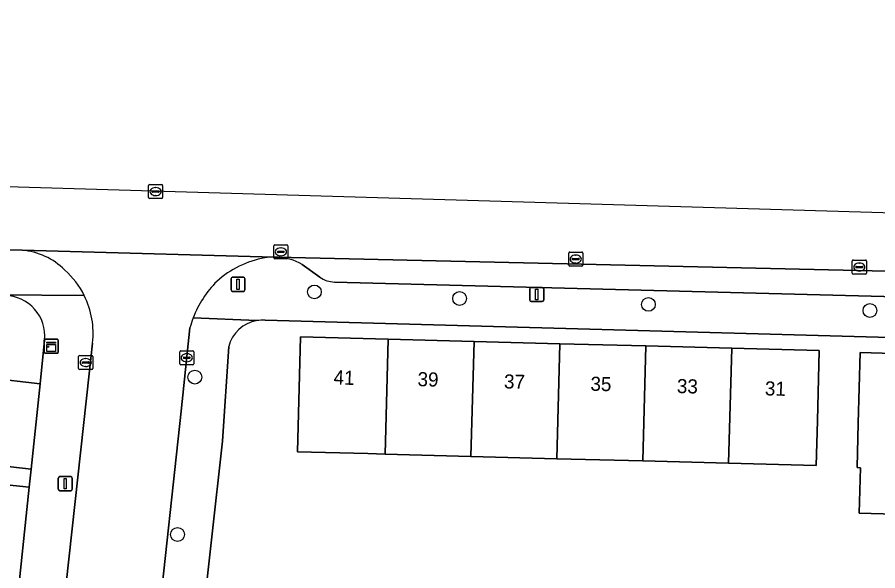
# Model space of a CAD drawing. Extents: x 162026 to 163502, y 387295 to 388169.
# Drawn here: x 162750.7 to 162811.8, y 388069 to 388108.3 of the extents above; entities that cross this region are included whole.
import ezdxf

# ---------------------------------------------------------------- set-up
doc = ezdxf.new("R2010")
doc.units = 0
for name, color, linetype in [('IMGEO_Boom', 7, 'Continuous'), ('IMGEO_Erf', 7, 'Continuous'), ('IMGEO_Groenvoorziening', 7, 'Continuous'), ('IMGEO_Kast', 7, 'Continuous'), ('IMGEO_Kolk', 7, 'Continuous'), ('IMGEO_Lichtmast', 7, 'Continuous'), ('IMGEO_Pand', 7, 'Continuous'), ('IMGEO_Pand_nummerreeks', 7, 'Continuous'), ('IMGEO_Parkeervlak_open', 7, 'Continuous'), ('IMGEO_Rijbaan_lokaal_gesloten', 7, 'Continuous'), ('IMGEO_Rijbaan_lokaal_open', 7, 'Continuous'), ('IMGEO_Rioolput', 7, 'Continuous'), ('IMGEO_Voetpad_open', 7, 'Continuous')]:
    doc.layers.add(name, color=color, linetype=linetype)

msp = doc.modelspace()

# ---------------------------------------------------------------- linework, layer by layer
at = {"layer": 'IMGEO_Boom'}
for centre in [(162771.808, 388088.776), (162782.123, 388088.307), (162795.53, 388087.892), (162811.269, 388087.458), (162763.313, 388082.726), (162762.082, 388071.552)]:
    msp.add_circle(centre, 0.489, dxfattribs=at)
at = {"layer": 'IMGEO_Erf'}
for points in [[(162859.673, 388084.235), (162768.301, 388086.763)], [(162765.719, 388084.894), (162765.269, 388078.182), (162763.721, 388064.158), (162794.43, 388060.767), (162794.317, 388059.477), (162795.864, 388059.267), (162796.482, 388065.144), (162799.505, 388064.826), (162802.529, 388064.507), (162805.552, 388064.189), (162808.576, 388063.87), (162811.599, 388063.552), (162811.516, 388062.767), (162854.167, 388057.763), (162854.434, 388060.199), (162859.057, 388059.694), (162859.295, 388069.939), (162859.411, 388074.938)], [(162816.485, 388072.889), (162810.515, 388073.054), (162810.604, 388076.29), (162810.353, 388076.297), (162810.441, 388079.465), (162810.579, 388084.463), (162816.801, 388084.291)], [(162744.093, 388003.73), (162751.548, 388074.904), (162747.685, 388075.309)]]:
    msp.add_lwpolyline(points, dxfattribs=at)
msp.add_lwpolyline([(162775.608, 388077.292), (162770.609, 388077.425), (162770.826, 388085.592), (162777.046, 388085.426), (162783.147, 388085.263), (162789.248, 388085.101), (162795.349, 388084.938), (162801.45, 388084.775), (162807.671, 388084.609), (162807.538, 388079.611), (162807.454, 388076.442), (162801.233, 388076.608), (162795.132, 388076.771), (162789.031, 388076.934), (162782.93, 388077.097), (162776.829, 388077.259)], close=True, dxfattribs=at)
for centre, radius, start, end in [((162768.112, 388084.305), 2.465, 99.44194, 166.1632), ((162768.112, 388084.387), 2.384, 85.45477, 99.75912)]:
    msp.add_arc(centre, radius, start, end, dxfattribs=at)
at = {"layer": 'IMGEO_Groenvoorziening'}
msp.add_lwpolyline([(162749.832, 388088.506), (162749.38, 388088.571), (162742.957, 388088.734), (162742.36, 388083.364), (162742.618, 388083.335), (162748.622, 388082.668), (162752.318, 388082.257), (162752.643, 388085.361)], dxfattribs=at)
msp.add_arc((162749.811, 388085.658), 2.848, 354.01176, 89.56891, dxfattribs=at)
at = {"layer": 'IMGEO_Kast'}
for p, q in [((162752.616, 388084.498), (162752.616, 388085.339)), ((162752.616, 388085.339), (162752.616, 388084.498)), ((162752.691, 388085.423), (162753.532, 388085.423)), ((162753.532, 388085.423), (162752.691, 388085.423)), ((162753.616, 388085.348), (162753.616, 388084.507)), ((162753.616, 388084.507), (162753.616, 388085.348)), ((162753.541, 388084.423), (162752.7, 388084.423)), ((162752.7, 388084.423), (162753.541, 388084.423))]:
    msp.add_line(p, q, dxfattribs=at)
for points in [[(162752.811, 388085.213), (162753.411, 388085.213), (162753.411, 388085.128), (162752.811, 388085.128), (162752.811, 388085.213)], [(162752.811, 388085.038), (162753.411, 388085.038), (162753.411, 388084.549), (162752.811, 388084.549), (162752.811, 388085.038)]]:
    msp.add_lwpolyline(points, dxfattribs=at)
msp.add_circle((162752.895, 388084.887), 0.0377, dxfattribs=at)
for centre, start, end in [((162752.694, 388085.345), 92.4484, 184.28452), ((162752.694, 388085.345), 92.4484, 184.28452), ((162753.538, 388085.345), 2.4484, 94.28452), ((162753.538, 388085.345), 2.4484, 94.28452), ((162752.694, 388084.501), 182.4484, 274.28452), ((162752.694, 388084.501), 182.4484, 274.28452), ((162753.538, 388084.501), 272.4484, 4.28452), ((162753.538, 388084.501), 272.4484, 4.28452)]:
    msp.add_arc(centre, 0.0779, start, end, dxfattribs=at)
at = {"layer": 'IMGEO_Kolk'}
for p, q in [((162768.925, 388091.197), (162768.925, 388092.049)), ((162769, 388092.123), (162769.852, 388092.123)), ((162769.413, 388091.903), (162769.438, 388091.903)), ((162769.926, 388092.049), (162769.926, 388091.197)), ((162769.184, 388091.617), (162769.184, 388091.629)), ((162769.622, 388091.58), (162769.224, 388091.58)), ((162769.227, 388091.666), (162769.625, 388091.666)), ((162769.436, 388091.343), (162769.411, 388091.343)), ((162769.668, 388091.629), (162769.668, 388091.617)), ((162789.869, 388090.683), (162789.869, 388091.535)), ((162789.944, 388091.609), (162790.796, 388091.609)), ((162790.357, 388091.389), (162790.382, 388091.389)), ((162790.87, 388091.535), (162790.87, 388090.683)), ((162769.852, 388091.123), (162769, 388091.123)), ((162790.796, 388090.609), (162789.944, 388090.609)), ((162790.128, 388091.103), (162790.128, 388091.115)), ((162790.566, 388091.066), (162790.168, 388091.066)), ((162790.171, 388091.152), (162790.569, 388091.152)), ((162790.38, 388090.829), (162790.355, 388090.829)), ((162790.612, 388091.115), (162790.612, 388091.103)), ((162810.016, 388090.115), (162810.016, 388090.967)), ((162810.091, 388091.041), (162810.943, 388091.041)), ((162810.318, 388090.584), (162810.716, 388090.584)), ((162810.504, 388090.821), (162810.529, 388090.821)), ((162811.017, 388090.967), (162811.017, 388090.115)), ((162810.943, 388090.041), (162810.091, 388090.041)), ((162810.275, 388090.535), (162810.275, 388090.547)), ((162810.713, 388090.498), (162810.315, 388090.498)), ((162810.527, 388090.261), (162810.502, 388090.261)), ((162810.759, 388090.547), (162810.759, 388090.535)), ((162762.238, 388083.674), (162762.238, 388084.526)), ((162762.313, 388084.6), (162763.165, 388084.6)), ((162763.239, 388084.526), (162763.239, 388083.674)), ((162755.059, 388083.336), (162755.059, 388084.188)), ((162755.134, 388084.262), (162755.986, 388084.262)), ((162755.547, 388084.042), (162755.572, 388084.042)), ((162756.06, 388084.188), (162756.06, 388083.336)), ((162762.497, 388084.094), (162762.497, 388084.106)), ((162762.935, 388084.057), (162762.537, 388084.057)), ((162762.54, 388084.143), (162762.938, 388084.143)), ((162762.726, 388084.38), (162762.751, 388084.38)), ((162762.981, 388084.106), (162762.981, 388084.094)), ((162755.986, 388083.262), (162755.134, 388083.262)), ((162755.318, 388083.756), (162755.318, 388083.768)), ((162755.756, 388083.719), (162755.358, 388083.719)), ((162755.361, 388083.805), (162755.759, 388083.805)), ((162755.57, 388083.482), (162755.545, 388083.482)), ((162755.802, 388083.768), (162755.802, 388083.756)), ((162763.165, 388083.6), (162762.313, 388083.6)), ((162762.749, 388083.82), (162762.724, 388083.82))]:
    msp.add_line(p, q, dxfattribs=at)
for points in [[(162768.925, 388091.197), (162768.925, 388092.049)], [(162769, 388092.123), (162769.852, 388092.123)], [(162769.926, 388092.049), (162769.926, 388091.197)], [(162789.869, 388090.683), (162789.869, 388091.535)], [(162789.944, 388091.609), (162790.796, 388091.609)], [(162790.87, 388091.535), (162790.87, 388090.683)], [(162769.852, 388091.123), (162769, 388091.123)], [(162790.796, 388090.609), (162789.944, 388090.609)], [(162810.016, 388090.115), (162810.016, 388090.967)], [(162810.091, 388091.041), (162810.943, 388091.041)], [(162811.017, 388090.967), (162811.017, 388090.115)], [(162810.943, 388090.041), (162810.091, 388090.041)], [(162762.238, 388083.674), (162762.238, 388084.526)], [(162762.313, 388084.6), (162763.165, 388084.6)], [(162763.239, 388084.526), (162763.239, 388083.674)], [(162755.059, 388083.336), (162755.059, 388084.188)], [(162755.134, 388084.262), (162755.986, 388084.262)], [(162756.06, 388084.188), (162756.06, 388083.336)], [(162755.986, 388083.262), (162755.134, 388083.262)], [(162763.165, 388083.6), (162762.313, 388083.6)]]:
    msp.add_lwpolyline(points, dxfattribs=at)
for centre, radius, start, end in [((162769.002, 388092.047), 0.0765, 91.55205, 178.44795), ((162769.002, 388092.047), 0.0765, 91.55205, 178.44795), ((162769.85, 388092.047), 0.0765, 1.55205, 88.44795), ((162769.85, 388092.047), 0.0765, 1.55205, 88.44795), ((162769.002, 388091.199), 0.0765, 181.55205, 268.44795), ((162769.002, 388091.199), 0.0765, 181.55205, 268.44795), ((162769.224, 388091.626), 0.0403, 85.87752, 175.75265), ((162769.221, 388091.616), 0.0366, 178.93798, 274.71019), ((162769.625, 388091.623), 0.043, 264.86636, 352.45326), ((162769.629, 388091.628), 0.0386, 1.73085, 96.63898), ((162769.85, 388091.199), 0.0765, 271.55205, 358.44795), ((162769.85, 388091.199), 0.0765, 271.55205, 358.44795), ((162789.946, 388091.533), 0.0765, 91.55205, 178.44795), ((162789.946, 388091.533), 0.0765, 91.55205, 178.44795), ((162790.794, 388091.533), 0.0765, 1.55205, 88.44795), ((162790.794, 388091.533), 0.0765, 1.55205, 88.44795), ((162789.946, 388090.685), 0.0765, 181.55205, 268.44795), ((162789.946, 388090.685), 0.0765, 181.55205, 268.44795), ((162790.168, 388091.112), 0.0403, 85.87752, 175.75265), ((162790.165, 388091.102), 0.0366, 178.93798, 274.71019), ((162790.569, 388091.109), 0.043, 264.86636, 352.45326), ((162790.573, 388091.114), 0.0386, 1.73085, 96.63898), ((162790.794, 388090.685), 0.0765, 271.55205, 358.44795), ((162790.794, 388090.685), 0.0765, 271.55205, 358.44795), ((162810.093, 388090.965), 0.0765, 91.55205, 178.44795), ((162810.093, 388090.965), 0.0765, 91.55205, 178.44795), ((162810.315, 388090.544), 0.0403, 85.87752, 175.75265), ((162810.72, 388090.546), 0.0386, 1.73085, 96.63898), ((162810.941, 388090.965), 0.0765, 1.55205, 88.44795), ((162810.941, 388090.965), 0.0765, 1.55205, 88.44795), ((162810.093, 388090.117), 0.0765, 181.55205, 268.44795), ((162810.093, 388090.117), 0.0765, 181.55205, 268.44795), ((162810.312, 388090.534), 0.0366, 178.93798, 274.71019), ((162810.716, 388090.541), 0.043, 264.86636, 352.45326), ((162810.941, 388090.117), 0.0765, 271.55205, 358.44795), ((162810.941, 388090.117), 0.0765, 271.55205, 358.44795), ((162762.315, 388084.524), 0.0765, 91.55205, 178.44795), ((162762.315, 388084.524), 0.0765, 91.55205, 178.44795), ((162763.163, 388084.524), 0.0765, 1.55205, 88.44795), ((162763.163, 388084.524), 0.0765, 1.55205, 88.44795), ((162755.136, 388084.186), 0.0765, 91.55205, 178.44795), ((162755.136, 388084.186), 0.0765, 91.55205, 178.44795), ((162755.984, 388084.186), 0.0765, 1.55205, 88.44795), ((162755.984, 388084.186), 0.0765, 1.55205, 88.44795), ((162762.537, 388084.103), 0.0403, 85.87752, 175.75265), ((162762.534, 388084.093), 0.0366, 178.93798, 274.71019), ((162762.938, 388084.1), 0.043, 264.86636, 352.45326), ((162762.942, 388084.105), 0.0386, 1.73085, 96.63898), ((162755.136, 388083.338), 0.0765, 181.55205, 268.44795), ((162755.136, 388083.338), 0.0765, 181.55205, 268.44795), ((162755.358, 388083.765), 0.0403, 85.87752, 175.75265), ((162755.355, 388083.755), 0.0366, 178.93798, 274.71019), ((162755.759, 388083.762), 0.043, 264.86636, 352.45326), ((162755.763, 388083.767), 0.0386, 1.73085, 96.63898), ((162755.984, 388083.338), 0.0765, 271.55205, 358.44795), ((162755.984, 388083.338), 0.0765, 271.55205, 358.44795), ((162762.315, 388083.676), 0.0765, 181.55205, 268.44795), ((162762.315, 388083.676), 0.0765, 181.55205, 268.44795), ((162763.163, 388083.676), 0.0765, 271.55205, 358.44795), ((162763.163, 388083.676), 0.0765, 271.55205, 358.44795)]:
    msp.add_arc(centre, radius, start, end, dxfattribs=at)
for centre, major_axis, ratio, start_param, end_param in [((162769.412, 388091.623), (-0.387, 0.002), 0.722429, 4.712389, 7.853982), ((162769.437, 388091.623), (-0.39, 0.002), 0.717154, 1.570796, 4.712389), ((162790.356, 388091.109), (-0.387, 0.002), 0.722429, 4.712389, 7.853982), ((162790.381, 388091.109), (-0.39, 0.002), 0.717154, 1.570796, 4.712389), ((162810.503, 388090.541), (-0.387, 0.002), 0.722429, 4.712389, 7.853982), ((162810.528, 388090.541), (-0.39, 0.002), 0.717154, 1.570796, 4.712389), ((162755.546, 388083.762), (-0.387, 0.002), 0.722429, 4.712389, 7.853982), ((162755.571, 388083.762), (-0.39, 0.002), 0.717154, 1.570796, 4.712389), ((162762.725, 388084.1), (-0.387, 0.002), 0.722429, 4.712389, 7.853982), ((162762.75, 388084.1), (-0.39, 0.002), 0.717154, 1.570796, 4.712389)]:
    msp.add_ellipse(centre, major_axis=major_axis, ratio=ratio, start_param=start_param, end_param=end_param, dxfattribs=at)
at = {"layer": 'IMGEO_Lichtmast'}
for p, q in [((162765.886, 388088.917), (162765.886, 388089.717)), ((162765.886, 388089.717), (162765.886, 388088.917)), ((162765.986, 388089.817), (162766.776, 388089.817)), ((162766.776, 388089.817), (162765.986, 388089.817)), ((162766.876, 388089.717), (162766.876, 388088.917)), ((162766.876, 388088.917), (162766.876, 388089.717)), ((162766.776, 388088.817), (162765.986, 388088.817)), ((162765.986, 388088.817), (162766.776, 388088.817)), ((162787.104, 388088.19), (162787.104, 388088.99)), ((162787.104, 388088.99), (162787.104, 388088.19)), ((162787.204, 388089.09), (162787.994, 388089.09)), ((162787.994, 388089.09), (162787.204, 388089.09)), ((162788.094, 388088.99), (162788.094, 388088.19)), ((162788.094, 388088.19), (162788.094, 388088.99)), ((162787.994, 388088.09), (162787.204, 388088.09)), ((162787.204, 388088.09), (162787.994, 388088.09)), ((162753.615, 388074.762), (162753.615, 388075.562)), ((162753.615, 388075.562), (162753.615, 388074.762)), ((162753.715, 388075.662), (162754.505, 388075.662)), ((162754.505, 388075.662), (162753.715, 388075.662)), ((162754.605, 388075.562), (162754.605, 388074.762)), ((162754.605, 388074.762), (162754.605, 388075.562)), ((162754.505, 388074.662), (162753.715, 388074.662)), ((162753.715, 388074.662), (162754.505, 388074.662))]:
    msp.add_line(p, q, dxfattribs=at)
for points in [[(162766.306, 388089.692), (162766.456, 388089.692), (162766.456, 388088.942), (162766.306, 388088.942), (162766.306, 388089.692)], [(162787.524, 388088.965), (162787.674, 388088.965), (162787.674, 388088.215), (162787.524, 388088.215), (162787.524, 388088.965)], [(162754.035, 388075.537), (162754.185, 388075.537), (162754.185, 388074.787), (162754.035, 388074.787), (162754.035, 388075.537)]]:
    msp.add_lwpolyline(points, dxfattribs=at)
for centre, start, end in [((162765.986, 388089.717), 90, 180), ((162765.986, 388089.717), 90, 180), ((162766.776, 388089.717), 0, 90), ((162766.776, 388089.717), 360, 90), ((162765.986, 388088.917), 180, 270), ((162765.986, 388088.917), 180, 270), ((162766.776, 388088.917), 270, 0), ((162766.776, 388088.917), 270, 0), ((162787.204, 388088.99), 90, 180), ((162787.204, 388088.99), 90, 180), ((162787.994, 388088.99), 0, 90), ((162787.994, 388088.99), 360, 90), ((162787.204, 388088.19), 180, 270), ((162787.204, 388088.19), 180, 270), ((162787.994, 388088.19), 270, 0), ((162787.994, 388088.19), 270, 0), ((162753.715, 388075.562), 90, 180), ((162753.715, 388075.562), 90, 180), ((162754.505, 388075.562), 0, 90), ((162754.505, 388075.562), 360, 90), ((162753.715, 388074.762), 180, 270), ((162753.715, 388074.762), 180, 270), ((162754.505, 388074.762), 270, 0), ((162754.505, 388074.762), 270, 0)]:
    msp.add_arc(centre, 0.1, start, end, dxfattribs=at)
at = {"layer": 'IMGEO_Pand'}
for points in [[(162777.046, 388085.426), (162770.826, 388085.592), (162770.609, 388077.425), (162775.608, 388077.292), (162776.829, 388077.259)], [(162783.147, 388085.263), (162777.046, 388085.426), (162776.829, 388077.259), (162782.93, 388077.097)], [(162782.93, 388077.097), (162789.031, 388076.934), (162789.248, 388085.101), (162783.147, 388085.263)], [(162795.349, 388084.938), (162789.248, 388085.101), (162789.031, 388076.934), (162795.132, 388076.771)], [(162795.132, 388076.771), (162801.233, 388076.608), (162801.45, 388084.775), (162795.349, 388084.938)], [(162801.233, 388076.608), (162807.454, 388076.442), (162807.538, 388079.611), (162807.671, 388084.609), (162801.45, 388084.775)], [(162816.801, 388084.291), (162810.579, 388084.463), (162810.441, 388079.465), (162810.353, 388076.297), (162810.604, 388076.29), (162810.515, 388073.054), (162816.485, 388072.889), (162816.575, 388076.125)]]:
    msp.add_lwpolyline(points, close=True, dxfattribs=at)
at = {"layer": 'IMGEO_Parkeervlak_open'}
for points in [[(162773.235, 388089.48), (162855.831, 388087.307), (162855.947, 388087.311), (162856.062, 388087.326), (162856.175, 388087.35), (162856.286, 388087.385), (162856.393, 388087.429), (162856.496, 388087.483), (162856.593, 388087.546), (162856.685, 388087.617), (162856.77, 388087.697), (162857.883, 388088.629), (162858.034, 388088.761), (162858.192, 388088.876), (162858.36, 388088.976), (162858.537, 388089.061), (162858.72, 388089.13), (162858.908, 388089.182), (162769.118, 388091.249)], [(162770.937, 388090.729), (162772.195, 388089.815)]]:
    msp.add_lwpolyline(points, dxfattribs=at)
for centre, radius, start, end in [((162768.969, 388087.285), 3.967, 60.25216, 87.84041), ((162773.295, 388091.449), 1.97, 236.04708, 268.24382)]:
    msp.add_arc(centre, radius, start, end, dxfattribs=at)
at = {"layer": 'IMGEO_Rijbaan_lokaal_gesloten'}
msp.add_lwpolyline([(162729.239, 388092.349), (162744.238, 388091.912), (162751.036, 388091.731), (162768.951, 388091.255), (162769.118, 388091.249), (162858.908, 388089.182), (162860.992, 388089.124), (162865.734, 388088.99), (162886.814, 388088.295), (162891.08, 388088.123), (162891.143, 388092.062), (162866.457, 388092.792), (162712.432, 388097.348), (162698.466, 388098.908), (162649.021, 388104.431), (162640.082, 388105.43), (162614.551, 388108.282)], dxfattribs=at)
at = {"layer": 'IMGEO_Rijbaan_lokaal_open'}
for points in [[(162751.036, 388091.731), (162744.238, 388091.912), (162744.193, 388090.828), (162729.161, 388091.245)], [(162768.951, 388091.255), (162751.036, 388091.731)], [(162733.363, 388088.977), (162742.957, 388088.734), (162749.38, 388088.571), (162755.461, 388088.516)], [(162751.635, 387997.594), (162752.325, 387998.622), (162752.921, 387999.708), (162753.06, 388000), (162753.529, 388001.145), (162753.894, 388002.327), (162754.152, 388003.537), (162754.244, 388004.18), (162756.048, 388022.376), (162758.948, 388049.11), (162760.653, 388064.827), (162762.333, 388080.317), (162762.967, 388086.234)], [(162756.053, 388085.148), (162755.811, 388082.952), (162755.001, 388075.613), (162747.13, 388004.231)]]:
    msp.add_lwpolyline(points, dxfattribs=at)
for centre, radius, start, end in [((162750.661, 388086.938), 4.808, 44.82296, 85.52624), ((162750.661, 388086.938), 4.808, 44.82296, 85.52624), ((162769.489, 388084.416), 6.882, 99.98275, 132.05565), ((162769.058, 388086.554), 4.702, 91.30946, 99.33173), ((162750.09, 388085.833), 6.004, 26.54785, 48.46692), ((162750.09, 388085.833), 6.004, 26.54785, 48.46692), ((162770.082, 388084.302), 7.373, 134.88064, 159.11508), ((162750.075, 388085.833), 6.017, 353.46149, 26.47682), ((162770.535, 388084.161), 7.846, 159.33801, 164.68345)]:
    msp.add_arc(centre, radius, start, end, dxfattribs=at)
at = {"layer": 'IMGEO_Rioolput'}
for p, q in [((162760.026, 388095.474), (162760.026, 388096.326)), ((162760.101, 388096.4), (162760.953, 388096.4)), ((162760.514, 388096.18), (162760.539, 388096.18)), ((162761.027, 388096.326), (162761.027, 388095.474)), ((162760.285, 388095.894), (162760.285, 388095.906)), ((162760.723, 388095.857), (162760.325, 388095.857)), ((162760.328, 388095.943), (162760.726, 388095.943)), ((162760.537, 388095.62), (162760.512, 388095.62)), ((162760.769, 388095.906), (162760.769, 388095.894)), ((162760.953, 388095.4), (162760.101, 388095.4))]:
    msp.add_line(p, q, dxfattribs=at)
for points in [[(162760.026, 388095.474), (162760.026, 388096.326)], [(162760.101, 388096.4), (162760.953, 388096.4)], [(162761.027, 388096.326), (162761.027, 388095.474)], [(162760.953, 388095.4), (162760.101, 388095.4)]]:
    msp.add_lwpolyline(points, dxfattribs=at)
for centre, radius, start, end in [((162760.103, 388096.324), 0.0765, 91.55205, 178.44795), ((162760.103, 388096.324), 0.0765, 91.55205, 178.44795), ((162760.951, 388096.324), 0.0765, 1.55205, 88.44795), ((162760.951, 388096.324), 0.0765, 1.55205, 88.44795), ((162760.103, 388095.476), 0.0765, 181.55205, 268.44795), ((162760.103, 388095.476), 0.0765, 181.55205, 268.44795), ((162760.325, 388095.903), 0.0403, 85.87752, 175.75265), ((162760.322, 388095.893), 0.0366, 178.93798, 274.71019), ((162760.726, 388095.9), 0.043, 264.86636, 352.45326), ((162760.73, 388095.905), 0.0386, 1.73085, 96.63898), ((162760.951, 388095.476), 0.0765, 271.55205, 358.44795), ((162760.951, 388095.476), 0.0765, 271.55205, 358.44795)]:
    msp.add_arc(centre, radius, start, end, dxfattribs=at)
for centre, major_axis, ratio, start_param, end_param in [((162760.513, 388095.9), (-0.387, 0.002), 0.722429, 4.712389, 7.853982), ((162760.538, 388095.9), (-0.39, 0.002), 0.717154, 1.570796, 4.712389)]:
    msp.add_ellipse(centre, major_axis=major_axis, ratio=ratio, start_param=start_param, end_param=end_param, dxfattribs=at)
at = {"layer": 'IMGEO_Voetpad_open'}
for points in [[(162769.118, 388091.249), (162768.951, 388091.255)], [(162772.195, 388089.815), (162770.937, 388090.729)], [(162860.977, 388088.625), (162860.992, 388089.124), (162858.908, 388089.182), (162858.72, 388089.13), (162858.537, 388089.061), (162858.36, 388088.976), (162858.192, 388088.876), (162858.034, 388088.761), (162857.883, 388088.629), (162856.77, 388087.697), (162856.685, 388087.617), (162856.593, 388087.546), (162856.496, 388087.483), (162856.393, 388087.429), (162856.286, 388087.385), (162856.175, 388087.35), (162856.062, 388087.326), (162855.947, 388087.311), (162855.831, 388087.307), (162773.235, 388089.48)], [(162755.461, 388088.516), (162749.38, 388088.571), (162749.832, 388088.506)], [(162768.301, 388086.763), (162859.673, 388084.235), (162861.058, 388084.202), (162865.327, 388084.102), (162860.977, 388088.625)], [(162767.708, 388086.736), (162763.193, 388086.93)], [(162763.193, 388086.93), (162767.708, 388086.736)], [(162762.967, 388086.234), (162762.333, 388080.317), (162760.653, 388064.827), (162758.948, 388049.11), (162756.048, 388022.376), (162754.244, 388004.18), (162754.152, 388003.537), (162753.894, 388002.327), (162753.529, 388001.145), (162753.06, 388000), (162752.921, 387999.708), (162752.325, 387998.622), (162751.635, 387997.594), (162750.856, 387996.632), (162749.994, 387995.743)], [(162752.643, 388085.361), (162752.318, 388082.257), (162751.684, 388076.2), (162751.548, 388074.904), (162744.093, 388003.73)], [(162755.001, 388075.613), (162755.811, 388082.952), (162756.053, 388085.148)], [(162763.721, 388064.158), (162765.269, 388078.182), (162765.719, 388084.894)], [(162747.685, 388075.309), (162751.548, 388074.904), (162751.684, 388076.2), (162747.95, 388076.617)], [(162747.13, 388004.231), (162755.001, 388075.613)]]:
    msp.add_lwpolyline(points, dxfattribs=at)
msp.add_lwpolyline([(162751.684, 388076.2), (162752.318, 388082.257), (162748.622, 388082.668), (162748.286, 388079.643), (162747.95, 388076.617)], close=True, dxfattribs=at)
for centre, radius, start, end in [((162769.489, 388084.416), 6.882, 99.98275, 132.05565), ((162769.058, 388086.554), 4.702, 91.30946, 99.33173), ((162768.969, 388087.285), 3.967, 60.25216, 87.84041), ((162770.082, 388084.302), 7.373, 134.88064, 159.11508), ((162773.295, 388091.449), 1.97, 236.04708, 268.24382), ((162749.811, 388085.658), 2.848, 354.01176, 89.56891), ((162750.075, 388085.833), 6.017, 353.46149, 26.47682), ((162770.535, 388084.161), 7.846, 159.33801, 164.68345), ((162768.112, 388084.305), 2.465, 99.44194, 166.1632), ((162768.112, 388084.387), 2.384, 85.45477, 99.75912)]:
    msp.add_arc(centre, radius, start, end, dxfattribs=at)

# ---------------------------------------------------------------- texts
at = {"layer": 'IMGEO_Pand_nummerreeks'}
for s, rotation, p in [('41', 358.01886, (162773.153, 388082.217)), ('39', 358.47175, (162779.124, 388082.089)), ('37', 358.47175, (162785.265, 388081.925)), ('35', 358.47175, (162791.406, 388081.762)), ('33', 358.47175, (162797.546, 388081.598)), ('31', 358.47175, (162803.799, 388081.431))]:
    msp.add_text(s, height=1, rotation=rotation, dxfattribs=at).set_placement(p)

doc.saveas('drawing.dxf')
